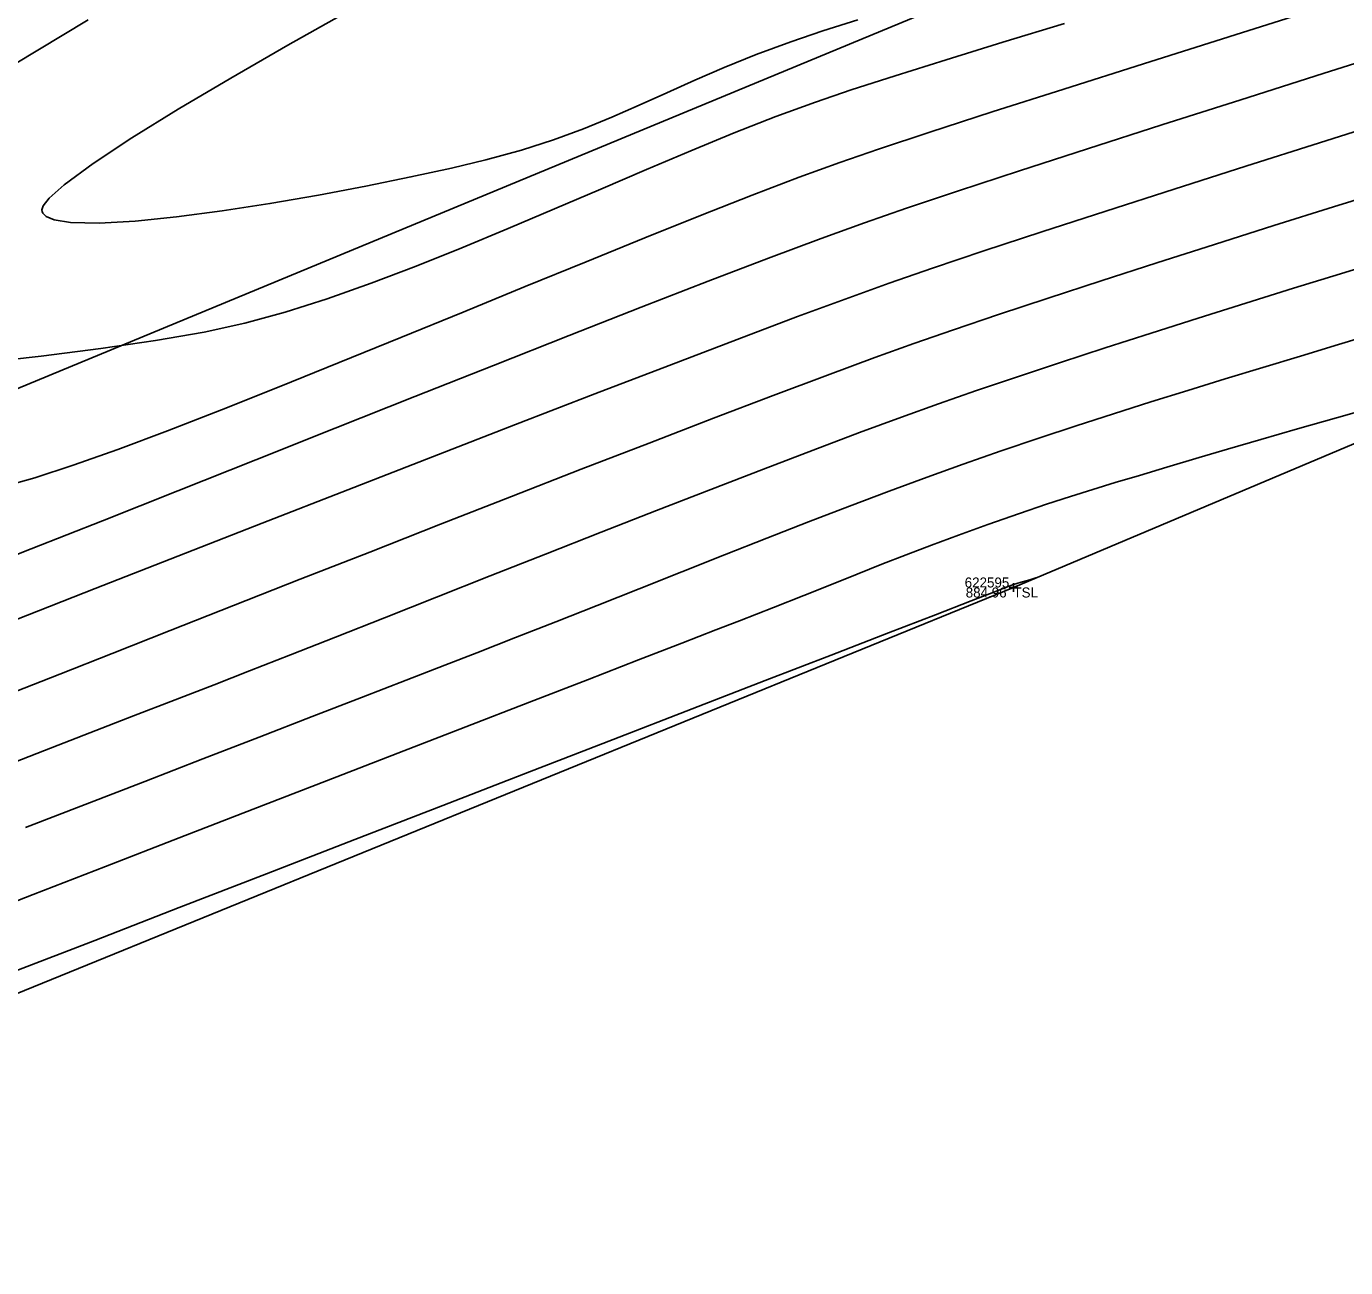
# Model space of a CAD drawing. Extents: x 1957117 to 1971063, y 701601 to 715861.
# Drawn here: x 1966480.95 to 1966527.12, y 709431.92 to 709475.35 of the extents above; entities that cross this region are included whole.
import ezdxf

# ---------------------------------------------------------------- set-up
doc = ezdxf.new("R2010")
doc.units = 0
for name, color, linetype in [('DT_X_Contour_Major', 7, 'Continuous'), ('DT_X_Contour_Minor', 7, 'Continuous'), ('DT_X_TIN_Hull', 7, 'Continuous'), ('PV_P_Drive', 7, 'Continuous'), ('PV_P_Shoulder', 7, 'Continuous'), ('RS_Raster1', 7, 'Continuous'), ('RW_X_Esmt_RR', 7, 'Continuous'), ('SC_Scratch1', 7, 'Continuous'), ('SC_Shading5', 7, 'Continuous')]:
    doc.layers.add(name, color=color, linetype=linetype)

msp = doc.modelspace()

# ---------------------------------------------------------------- linework, layer by layer
at = {"layer": 'DT_X_Contour_Major'}
for points in [[(1966480.609, 709454.598), (1966483.364, 709455.68), (1966486.247, 709456.811), (1966489.209, 709457.97), (1966492.2, 709459.138), (1966495.169, 709460.294), (1966498.067, 709461.418), (1966500.843, 709462.491), (1966503.448, 709463.491), (1966505.831, 709464.399), (1966507.943, 709465.195), (1966509.733, 709465.858), (1966511.151, 709466.369), (1966512.665, 709466.892), (1966514.461, 709467.495), (1966516.496, 709468.166), (1966518.731, 709468.892), (1966521.122, 709469.661), (1966523.629, 709470.461), (1966526.21, 709471.279), (1966528.823, 709472.103)], [(1966480.609, 709454.598), (1966483.364, 709455.68), (1966486.247, 709456.811), (1966489.209, 709457.97), (1966492.2, 709459.138), (1966495.169, 709460.294), (1966498.067, 709461.418), (1966500.843, 709462.491), (1966503.448, 709463.491), (1966505.831, 709464.399), (1966507.943, 709465.195), (1966509.733, 709465.858), (1966511.151, 709466.369), (1966512.665, 709466.892), (1966514.461, 709467.495), (1966516.496, 709468.166), (1966518.731, 709468.892), (1966521.122, 709469.661), (1966523.629, 709470.461), (1966526.21, 709471.279), (1966528.823, 709472.103)], [(1966516.307, 709456.059), (1966516.281, 709456.051), (1966516.217, 709456.033), (1966516.102, 709456.001), (1966515.938, 709455.954), (1966515.766, 709455.904), (1966515.613, 709455.858), (1966515.461, 709455.808), (1966515.293, 709455.745), (1966515.103, 709455.669), (1966514.811, 709455.556), (1966514.018, 709455.249), (1966512.772, 709454.766), (1966511.123, 709454.127), (1966509.12, 709453.352), (1966506.813, 709452.458), (1966504.251, 709451.466), (1966501.484, 709450.394), (1966498.561, 709449.262), (1966495.532, 709448.089), (1966492.446, 709446.893), (1966489.353, 709445.695), (1966486.302, 709444.513), (1966483.342, 709443.366), (1966480.524, 709442.274)], [(1966516.307, 709456.059), (1966516.281, 709456.051), (1966516.217, 709456.033), (1966516.102, 709456.001), (1966515.938, 709455.954), (1966515.766, 709455.904), (1966515.613, 709455.858), (1966515.461, 709455.808), (1966515.293, 709455.745), (1966515.103, 709455.669), (1966514.811, 709455.556), (1966514.018, 709455.249), (1966512.772, 709454.766), (1966511.123, 709454.127), (1966509.12, 709453.352), (1966506.813, 709452.458), (1966504.251, 709451.466), (1966501.484, 709450.394), (1966498.561, 709449.262), (1966495.532, 709448.089), (1966492.446, 709446.893), (1966489.353, 709445.695), (1966486.302, 709444.513), (1966483.342, 709443.366), (1966480.524, 709442.274)]]:
    msp.add_lwpolyline(points, dxfattribs=at)
at = {"layer": 'DT_X_Contour_Minor'}
for points in [[(1966480.16, 709459.246), (1966481.25, 709459.554), (1966482.589, 709459.994), (1966484.147, 709460.549), (1966485.889, 709461.202), (1966487.784, 709461.937), (1966489.799, 709462.737), (1966491.902, 709463.585), (1966494.06, 709464.463), (1966496.242, 709465.356), (1966498.413, 709466.246), (1966500.543, 709467.117), (1966502.599, 709467.952), (1966504.547, 709468.734), (1966506.356, 709469.446), (1966507.994, 709470.072), (1966509.427, 709470.594), (1966510.78, 709471.056), (1966512.576, 709471.65), (1966514.758, 709472.358), (1966517.266, 709473.162), (1966520.045, 709474.045), (1966523.036, 709474.99), (1966526.181, 709475.979)], [(1966480.16, 709459.246), (1966481.25, 709459.554), (1966482.589, 709459.994), (1966484.147, 709460.549), (1966485.889, 709461.202), (1966487.784, 709461.937), (1966489.799, 709462.737), (1966491.902, 709463.585), (1966494.06, 709464.463), (1966496.242, 709465.356), (1966498.413, 709466.246), (1966500.543, 709467.117), (1966502.599, 709467.952), (1966504.547, 709468.734), (1966506.356, 709469.446), (1966507.994, 709470.072), (1966509.427, 709470.594), (1966510.78, 709471.056), (1966512.576, 709471.65), (1966514.758, 709472.358), (1966517.266, 709473.162), (1966520.045, 709474.045), (1966523.036, 709474.99), (1966526.181, 709475.979)], [(1966483.119, 709475.58), (1966480.497, 709474.01)], [(1966483.119, 709475.58), (1966480.497, 709474.01)], [(1966492.199, 709475.87), (1966490.101, 709474.695), (1966488.103, 709473.546), (1966486.262, 709472.454), (1966484.638, 709471.448), (1966483.291, 709470.558), (1966482.28, 709469.812), (1966481.752, 709469.34), (1966481.541, 709469.068), (1966481.495, 709468.929), (1966481.502, 709468.873), (1966481.532, 709468.812), (1966481.641, 709468.705), (1966481.923, 709468.584), (1966482.499, 709468.488), (1966483.499, 709468.465), (1966484.754, 709468.535), (1966486.208, 709468.683), (1966487.801, 709468.895), (1966489.476, 709469.155), (1966491.174, 709469.451), (1966492.837, 709469.766), (1966494.408, 709470.086), (1966495.827, 709470.396), (1966497.036, 709470.682), (1966498.275, 709471.019), (1966499.405, 709471.382), (1966500.452, 709471.767), (1966501.443, 709472.172), (1966502.404, 709472.593), (1966503.362, 709473.026), (1966504.345, 709473.468), (1966505.378, 709473.917), (1966506.489, 709474.368), (1966507.704, 709474.818), (1966508.825, 709475.196), (1966510.053, 709475.58)], [(1966492.199, 709475.87), (1966490.101, 709474.695), (1966488.103, 709473.546), (1966486.262, 709472.454), (1966484.638, 709471.448), (1966483.291, 709470.558), (1966482.28, 709469.812), (1966481.752, 709469.34), (1966481.541, 709469.068), (1966481.495, 709468.929), (1966481.502, 709468.873), (1966481.532, 709468.812), (1966481.641, 709468.705), (1966481.923, 709468.584), (1966482.499, 709468.488), (1966483.499, 709468.465), (1966484.754, 709468.535), (1966486.208, 709468.683), (1966487.801, 709468.895), (1966489.476, 709469.155), (1966491.174, 709469.451), (1966492.837, 709469.766), (1966494.408, 709470.086), (1966495.827, 709470.396), (1966497.036, 709470.682), (1966498.275, 709471.019), (1966499.405, 709471.382), (1966500.452, 709471.767), (1966501.443, 709472.172), (1966502.404, 709472.593), (1966503.362, 709473.026), (1966504.345, 709473.468), (1966505.378, 709473.917), (1966506.489, 709474.368), (1966507.704, 709474.818), (1966508.825, 709475.196), (1966510.053, 709475.58)], [(1966479.279, 709463.563), (1966481.47, 709463.814), (1966483.552, 709464.08), (1966485.47, 709464.36), (1966487.171, 709464.655), (1966488.598, 709464.964), (1966490.007, 709465.35), (1966491.484, 709465.821), (1966493.016, 709466.362), (1966494.591, 709466.961), (1966496.194, 709467.603), (1966497.815, 709468.276), (1966499.44, 709468.966), (1966501.057, 709469.659), (1966502.652, 709470.342), (1966504.213, 709471.002), (1966505.728, 709471.625), (1966507.183, 709472.197), (1966508.566, 709472.706), (1966509.815, 709473.13), (1966511.353, 709473.627), (1966513.139, 709474.187), (1966515.129, 709474.8), (1966517.281, 709475.455)], [(1966479.279, 709463.563), (1966481.47, 709463.814), (1966483.552, 709464.08), (1966485.47, 709464.36), (1966487.171, 709464.655), (1966488.598, 709464.964), (1966490.007, 709465.35), (1966491.484, 709465.821), (1966493.016, 709466.362), (1966494.591, 709466.961), (1966496.194, 709467.603), (1966497.815, 709468.276), (1966499.44, 709468.966), (1966501.057, 709469.659), (1966502.652, 709470.342), (1966504.213, 709471.002), (1966505.728, 709471.625), (1966507.183, 709472.197), (1966508.566, 709472.706), (1966509.815, 709473.13), (1966511.353, 709473.627), (1966513.139, 709474.187), (1966515.129, 709474.8), (1966517.281, 709475.455)], [(1966478.813, 709456.162), (1966481.119, 709457.069), (1966483.613, 709458.055), (1966486.25, 709459.101), (1966488.982, 709460.188), (1966491.764, 709461.294), (1966494.551, 709462.401), (1966497.295, 709463.488), (1966499.95, 709464.536), (1966502.471, 709465.524), (1966504.812, 709466.432), (1966506.926, 709467.241), (1966508.767, 709467.931), (1966510.289, 709468.481), (1966511.758, 709468.987), (1966513.579, 709469.597), (1966515.707, 709470.296), (1966518.094, 709471.07), (1966520.693, 709471.906), (1966523.457, 709472.788), (1966526.34, 709473.703), (1966529.295, 709474.637)], [(1966478.813, 709456.162), (1966481.119, 709457.069), (1966483.613, 709458.055), (1966486.25, 709459.101), (1966488.982, 709460.188), (1966491.764, 709461.294), (1966494.551, 709462.401), (1966497.295, 709463.488), (1966499.95, 709464.536), (1966502.471, 709465.524), (1966504.812, 709466.432), (1966506.926, 709467.241), (1966508.767, 709467.931), (1966510.289, 709468.481), (1966511.758, 709468.987), (1966513.579, 709469.597), (1966515.707, 709470.296), (1966518.094, 709471.07), (1966520.693, 709471.906), (1966523.457, 709472.788), (1966526.34, 709473.703), (1966529.295, 709474.637)], [(1966480.55, 709452.067), (1966482.123, 709452.687), (1966483.95, 709453.407), (1966485.989, 709454.211), (1966488.199, 709455.083), (1966490.539, 709456.004), (1966492.967, 709456.959), (1966495.443, 709457.93), (1966497.926, 709458.9), (1966500.373, 709459.853), (1966502.744, 709460.771), (1966504.998, 709461.639), (1966507.093, 709462.438), (1966508.988, 709463.152), (1966510.642, 709463.764), (1966512.013, 709464.257), (1966513.406, 709464.739), (1966514.98, 709465.27), (1966516.708, 709465.842), (1966518.563, 709466.448), (1966520.516, 709467.078), (1966522.541, 709467.725), (1966524.611, 709468.38), (1966526.697, 709469.036), (1966528.772, 709469.685)], [(1966480.55, 709452.067), (1966482.123, 709452.687), (1966483.95, 709453.407), (1966485.989, 709454.211), (1966488.199, 709455.083), (1966490.539, 709456.004), (1966492.967, 709456.959), (1966495.443, 709457.93), (1966497.926, 709458.9), (1966500.373, 709459.853), (1966502.744, 709460.771), (1966504.998, 709461.639), (1966507.093, 709462.438), (1966508.988, 709463.152), (1966510.642, 709463.764), (1966512.013, 709464.257), (1966513.406, 709464.739), (1966514.98, 709465.27), (1966516.708, 709465.842), (1966518.563, 709466.448), (1966520.516, 709467.078), (1966522.541, 709467.725), (1966524.611, 709468.38), (1966526.697, 709469.036), (1966528.772, 709469.685)], [(1966528.569, 709467.197), (1966526.947, 709466.699), (1966525.296, 709466.188), (1966523.632, 709465.668), (1966521.968, 709465.145), (1966520.322, 709464.621), (1966518.707, 709464.101), (1966517.14, 709463.59), (1966515.635, 709463.09), (1966514.209, 709462.607), (1966512.875, 709462.145), (1966511.581, 709461.68), (1966510.11, 709461.137), (1966508.489, 709460.526), (1966506.747, 709459.861), (1966504.911, 709459.152), (1966503.009, 709458.412), (1966501.069, 709457.652), (1966499.119, 709456.885), (1966497.187, 709456.123), (1966495.3, 709455.378), (1966493.487, 709454.66), (1966491.775, 709453.984), (1966490.191, 709453.359), (1966488.765, 709452.799), (1966487.523, 709452.315), (1966486.156, 709451.785), (1966484.698, 709451.22), (1966483.167, 709450.627), (1966481.582, 709450.013), (1966479.961, 709449.386)], [(1966528.569, 709467.197), (1966526.947, 709466.699), (1966525.296, 709466.188), (1966523.632, 709465.668), (1966521.968, 709465.145), (1966520.322, 709464.621), (1966518.707, 709464.101), (1966517.14, 709463.59), (1966515.635, 709463.09), (1966514.209, 709462.607), (1966512.875, 709462.145), (1966511.581, 709461.68), (1966510.11, 709461.137), (1966508.489, 709460.526), (1966506.747, 709459.861), (1966504.911, 709459.152), (1966503.009, 709458.412), (1966501.069, 709457.652), (1966499.119, 709456.885), (1966497.187, 709456.123), (1966495.3, 709455.378), (1966493.487, 709454.66), (1966491.775, 709453.984), (1966490.191, 709453.359), (1966488.765, 709452.799), (1966487.523, 709452.315), (1966486.156, 709451.785), (1966484.698, 709451.22), (1966483.167, 709450.627), (1966481.582, 709450.013), (1966479.961, 709449.386)], [(1966528.227, 709464.624), (1966526.878, 709464.218), (1966525.545, 709463.817), (1966524.223, 709463.418), (1966522.911, 709463.018), (1966521.605, 709462.616), (1966520.302, 709462.21), (1966519, 709461.796), (1966517.696, 709461.374), (1966516.386, 709460.941), (1966515.067, 709460.494), (1966513.737, 709460.032), (1966512.474, 709459.58), (1966511.143, 709459.088), (1966509.757, 709458.563), (1966508.326, 709458.012), (1966506.864, 709457.442), (1966505.381, 709456.858), (1966503.889, 709456.267), (1966502.401, 709455.676), (1966500.928, 709455.09), (1966499.481, 709454.517), (1966498.074, 709453.962), (1966496.716, 709453.433), (1966495.594, 709452.998), (1966494.239, 709452.473), (1966492.683, 709451.87), (1966490.959, 709451.203), (1966489.098, 709450.482), (1966487.132, 709449.721), (1966485.093, 709448.931), (1966483.013, 709448.125), (1966480.923, 709447.316)], [(1966528.227, 709464.624), (1966526.878, 709464.218), (1966525.545, 709463.817), (1966524.223, 709463.418), (1966522.911, 709463.018), (1966521.605, 709462.616), (1966520.302, 709462.21), (1966519, 709461.796), (1966517.696, 709461.374), (1966516.386, 709460.941), (1966515.067, 709460.494), (1966513.737, 709460.032), (1966512.474, 709459.58), (1966511.143, 709459.088), (1966509.757, 709458.563), (1966508.326, 709458.012), (1966506.864, 709457.442), (1966505.381, 709456.858), (1966503.889, 709456.267), (1966502.401, 709455.676), (1966500.928, 709455.09), (1966499.481, 709454.517), (1966498.074, 709453.962), (1966496.716, 709453.433), (1966495.594, 709452.998), (1966494.239, 709452.473), (1966492.683, 709451.87), (1966490.959, 709451.203), (1966489.098, 709450.482), (1966487.132, 709449.721), (1966485.093, 709448.931), (1966483.013, 709448.125), (1966480.923, 709447.316)], [(1966528.205, 709462.053), (1966526.801, 709461.655), (1966525.436, 709461.266), (1966524.153, 709460.897), (1966522.993, 709460.56), (1966521.997, 709460.264), (1966520.865, 709459.925), (1966519.906, 709459.64), (1966519.063, 709459.388), (1966518.279, 709459.149), (1966517.497, 709458.903), (1966516.661, 709458.629), (1966515.714, 709458.308), (1966514.599, 709457.92), (1966513.57, 709457.552), (1966512.63, 709457.203), (1966511.746, 709456.865), (1966510.888, 709456.529), (1966510.026, 709456.185), (1966509.127, 709455.824), (1966508.163, 709455.438), (1966507.1, 709455.016), (1966505.91, 709454.551), (1966505.082, 709454.23), (1966503.891, 709453.769), (1966502.378, 709453.183), (1966500.587, 709452.489), (1966498.557, 709451.703), (1966496.331, 709450.841), (1966493.951, 709449.919), (1966491.457, 709448.953), (1966488.893, 709447.96), (1966486.299, 709446.955), (1966483.717, 709445.955), (1966481.19, 709444.976), (1966478.757, 709444.033)], [(1966528.205, 709462.053), (1966526.801, 709461.655), (1966525.436, 709461.266), (1966524.153, 709460.897), (1966522.993, 709460.56), (1966521.997, 709460.264), (1966520.865, 709459.925), (1966519.906, 709459.64), (1966519.063, 709459.388), (1966518.279, 709459.149), (1966517.497, 709458.903), (1966516.661, 709458.629), (1966515.714, 709458.308), (1966514.599, 709457.92), (1966513.57, 709457.552), (1966512.63, 709457.203), (1966511.746, 709456.865), (1966510.888, 709456.529), (1966510.026, 709456.185), (1966509.127, 709455.824), (1966508.163, 709455.438), (1966507.1, 709455.016), (1966505.91, 709454.551), (1966505.082, 709454.23), (1966503.891, 709453.769), (1966502.378, 709453.183), (1966500.587, 709452.489), (1966498.557, 709451.703), (1966496.331, 709450.841), (1966493.951, 709449.919), (1966491.457, 709448.953), (1966488.893, 709447.96), (1966486.299, 709446.955), (1966483.717, 709445.955), (1966481.19, 709444.976), (1966478.757, 709444.033)]]:
    msp.add_lwpolyline(points, dxfattribs=at)
at = {"layer": 'DT_X_TIN_Hull'}
msp.add_lwpolyline([(1966196.581, 709322.506), (1966234.303, 709340.787), (1966289.89, 709360.21), (1966341.932, 709358.331), (1966392.829, 709375.578), (1966427.603, 709419.04), (1966470.601, 709437.421), (1966515.498, 709455.717), (1966563.667, 709476.049), (1966610.999, 709497.301), (1966657.31, 709514.717), (1966699.438, 709532.997)], dxfattribs=at)
at = {"layer": 'PV_P_Drive'}
for p, q in [((1966515.352, 709455.717), (1966515.644, 709455.717)), ((1966515.498, 709455.863), (1966515.498, 709455.571)), ((1966515.498, 709455.717), (1966515.498, 709455.717))]:
    msp.add_line(p, q, dxfattribs=at)
at = {"layer": 'RW_X_Esmt_RR'}
msp.add_line((1965855.922, 709204.082), (1966839.571, 709611.262), dxfattribs=at)
at = {"layer": 'SC_Shading5'}
for points in [[(1963589.678, 706586.994), (1963626.625, 706689.548), (1963651.76, 706746.832), (1963668.09, 706778.596), (1963682.768, 706805.402), (1963734.424, 706911.594), (1963826.849, 707116.717), (1963877.258, 707215.645), (1963964.981, 707354.472), (1964070.526, 707509.355), (1964132.574, 707601.994), (1964163.9, 707642.169), (1964191.2, 707685.167), (1964278.98, 707807.131), (1964326.11, 707874.364), (1964396.427, 707968.962), (1964508.519, 708133.679), (1964655.588, 708336.552), (1964745.319, 708429.172), (1964840.327, 708522.317), (1964988.178, 708660.245), (1965089.796, 708739.041), (1965251.743, 708835.216), (1965415.807, 708922.048), (1965866.2, 709149.38), (1966173.543, 709294.131), (1966283.627, 709338.196), (1966534.003, 709419.214), (1966689.084, 709471.266), (1967008.468, 709641.817), (1967166.677, 709750.124), (1967422.113, 709931.083), (1967818.707, 710198.831), (1968187.021, 710459.852), (1968360.589, 710592.493), (1968496.543, 710707.847), (1968606.427, 710809.378), (1968733.391, 710937.091), (1968807.28, 711025.4), (1968843.008, 711077.094), (1968863.233, 711106.099), (1968909.747, 711171.311), (1968974.133, 711279.559), (1969130.932, 711546.915), (1969247.433, 711744.686), (1969402.714, 712016.424), (1969505.287, 712191.789), (1969666.311, 712460.805), (1969771.586, 712639.896), (1969880.058, 712820.917), (1969964.994, 712955.706), (1969990.005, 713000.084), (1970030.065, 713068.479)], [(1963609.915, 706579.703), (1963646.615, 706681.572), (1963671.193, 706737.585), (1963687.092, 706768.511), (1963701.884, 706795.526), (1963753.906, 706902.469), (1963846.249, 707107.41), (1963895.973, 707204.994), (1963982.966, 707342.667), (1964088.35, 707497.312), (1964150.015, 707589.379), (1964181.502, 707629.761), (1964209.024, 707673.109), (1964296.517, 707794.674), (1964343.552, 707861.772), (1964413.958, 707956.489), (1964526.123, 708121.313), (1964672.104, 708322.686), (1964760.576, 708414.006), (1964855.195, 708506.77), (1965002.134, 708643.847), (1965101.925, 708721.226), (1965262.272, 708816.451), (1965425.685, 708902.939), (1965875.63, 709130.044), (1966182.13, 709274.398), (1966290.944, 709317.954), (1966540.737, 709398.785), (1966697.632, 709451.445), (1967019.644, 709623.399), (1967178.971, 709732.471), (1967434.35, 709913.39), (1967830.945, 710181.14), (1968199.774, 710442.525), (1968374.086, 710575.735), (1968510.806, 710691.739), (1968621.36, 710793.889), (1968749.296, 710922.58), (1968824.413, 711012.355), (1968860.678, 711064.827), (1968880.812, 711093.701), (1968927.778, 711159.547), (1968992.655, 711268.62), (1969149.476, 711536.015), (1969266.039, 711733.891), (1969421.336, 712005.657), (1969523.8, 712180.835), (1969684.812, 712449.831), (1969790.084, 712628.917), (1969898.385, 712809.653), (1969983.474, 712944.685), (1970008.657, 712989.367), (1970048.626, 713057.607)]]:
    msp.add_spline(points, degree=3, dxfattribs=at)

# ---------------------------------------------------------------- texts
at = {"layer": 'PV_P_Shoulder'}
msp.add_text('884.96', height=0.35, dxfattribs=at).set_placement((1966513.828, 709455.367))
at = {"layer": 'RS_Raster1'}
msp.add_text('622595', height=0.35, dxfattribs=at).set_placement((1966513.792, 709455.717))
at = {"layer": 'SC_Scratch1'}
msp.add_text('TSL', height=0.35, dxfattribs=at).set_placement((1966515.498, 709455.367))

doc.saveas('drawing.dxf')
